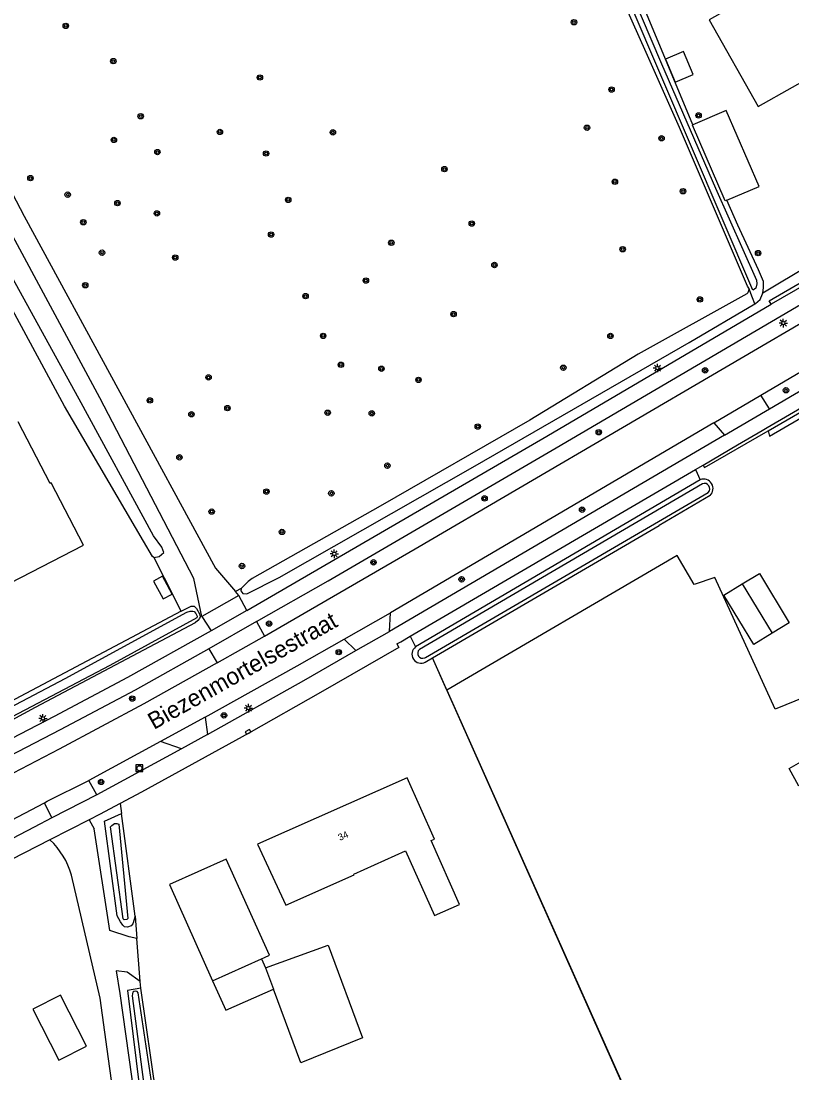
# Model space of a CAD drawing. Extents: x 140000 to 143000, y 403500 to 406000.
# Drawn here: x 141260.5 to 141374.4, y 404922.5 to 405078.1 of the extents above; entities that cross this region are included whole.
import ezdxf

# ---------------------------------------------------------------- set-up
doc = ezdxf.new("R2010")
doc.units = 0
for name, color, linetype in [('gg-afsc-erfafscheiding', 7, 'Continuous'), ('gg-afsc-hekwerk', 7, 'Continuous'), ('gg-anno-huisnummerreeks BGT', 7, 'Continuous'), ('gg-anno-openbare ruimte label', 7, 'Continuous'), ('gg-bbg-bijgebouw', 7, 'Continuous'), ('gg-bbg-hoofdgebouw', 7, 'Continuous'), ('gg-bbg-luifel en loopbrug', 7, 'Continuous'), ('gg-knt-bronhoudergrens', 7, 'Continuous'), ('gg-knt-onverhard', 7, 'Continuous'), ('gg-knt-verharding', 7, 'Continuous'), ('gg-knt-verharding nz', 7, 'Continuous'), ('gg-kntw-bovenkant insteek waterloop', 7, 'Continuous'), ('gg-kntw-waterlijn', 7, 'Continuous'), ('gt-grn-groengrens', 7, 'Continuous'), ('gt-symb-boom', 7, 'Continuous'), ('gt-symb-kolk', 7, 'Continuous'), ('gt-symb-lichtmast', 7, 'Continuous'), ('gt-symb-rioolschacht', 7, 'Continuous')]:
    doc.layers.add(name, color=color, linetype=linetype)

# ---------------------------------------------------------------- blocks, each defined once
blk = doc.blocks.new('gt0-BOOM')
at = {"layer": 'gt-symb-boom'}
for radius in [0.4, 0.2]:
    blk.add_circle((0, 0), radius, dxfattribs=at)
blk = doc.blocks.new('gt0-LMAST')
at = {"layer": 'gt-symb-lichtmast'}
for p, q in [((-0.18, 0.17), (-0.45, 0.44)), ((-0.01, 0.25), (-0.01, 0.62)), ((0.17, 0.17), (0.44, 0.44)), ((-0.26, 0), (-0.63, 0)), ((-0.18, -0.18), (-0.45, -0.45)), ((-0.01, -0.25), (-0.01, -0.63)), ((0.44, -0.45), (0.17, -0.18)), ((0.24, 0), (0.62, 0))]:
    blk.add_line(p, q, dxfattribs=at)
blk.add_circle((-0.01, 0), 0.25, dxfattribs=at)
blk = doc.blocks.new('gt0-KOLK')
at = {"layer": 'gt-symb-kolk'}
blk.add_lwpolyline([(0, 0), (0.38, 0), (0.38, 0.4), (-0.37, 0.4), (-0.37, 0), (0, 0)], dxfattribs=at)
blk = doc.blocks.new('gt0-RS')
at = {"layer": 'gt-symb-rioolschacht'}
blk.add_lwpolyline([(-0.5, -0.5), (0.5, -0.5), (0.5, 0.5), (-0.5, 0.5)], close=True, dxfattribs=at)
blk.add_circle((0, 0), 0.375, dxfattribs=at)

msp = doc.modelspace()

# ---------------------------------------------------------------- linework, layer by layer
at = {"layer": 'gg-afsc-erfafscheiding'}
for p, q in [((141359.81, 405062.7), (141351.69, 405082.21)), ((141370.13, 405037.85), (141377.14, 405042.04)), ((141360.19, 405011.74), (141360.88, 405010.21)), ((141284.16, 404990.75), (141283.13, 404992.77)), ((141318.01, 404987.06), (141318.81, 404985.49)), ((141323.44, 404979.1), (141321.31, 404983.86)), ((141275.16, 404962.32), (141275.33, 404960.83)), ((141277.37, 404945.67), (141277.63, 404942.35)), ((141278.2, 404935.01), (141278.12, 404935.98))]:
    msp.add_line(p, q, dxfattribs=at)
for points in [[(141368.05, 405038.53), (141367.87, 405038.83), (141357.81, 405062.32), (141352.91, 405073.42), (141336.71, 405109.61), (141329.5, 405126.45), (141319.52, 405151.12), (141309.01, 405179.37), (141308.88, 405179.91), (141308.96, 405180.37)], [(141370.13, 405037.85), (141370.21, 405038.59), (141370.21, 405039.55), (141369.51, 405041.24), (141366.45, 405047.85), (141364.82, 405051.55)], [(141368.97, 405036.22), (141369.05, 405036.27), (141369.76, 405036.87), (141370.11, 405037.69), (141370.13, 405037.85)], [(141370.92, 405017.46), (141371.12, 405016.65), (141393.25, 405029.52), (141393.49, 405029), (141395.35, 405029.93)]]:
    msp.add_lwpolyline(points, dxfattribs=at)
at = {"layer": 'gg-afsc-hekwerk'}
msp.add_line((141356.89, 404904.09), (141321.31, 404983.86), dxfattribs=at)
msp.add_lwpolyline([(141380.12, 404970.53), (141379.61, 404971.48), (141379.97, 404971.68), (141376.44, 404978.1), (141371.97, 404976.29), (141363.06, 404995.76), (141359.97, 404994.7)], dxfattribs=at)
at = {"layer": 'gg-bbg-bijgebouw'}
for p, q in [((141367.09, 404994.8), (141371.52, 404987.51)), ((141288.79, 404936.12), (141296.05, 404939.36)), ((141296.65, 404938.03), (141297.81, 404934.89))]:
    msp.add_line(p, q, dxfattribs=at)
for points in [[(141362.18, 405078.23), (141369.43, 405065.43), (141384.68, 405074), (141378.63, 405084.77), (141377.45, 405086.86), (141362.18, 405078.23)], [(141364.82, 405051.55), (141369.57, 405053.6), (141364.7, 405064.82), (141359.81, 405062.7)], [(141364.82, 405051.55), (141364.59, 405051.45), (141359.73, 405062.67), (141359.81, 405062.7)], [(141251.2, 405014.16), (141234.14, 405005.34), (141238.82, 404996.29), (141238.66, 404996.21), (141243.43, 404986.96), (141269.73, 405000.51), (141264.95, 405009.74), (141264.79, 405009.66), (141260.09, 405018.76)], [(141280.08, 404995.23), (141281.52, 404992.59), (141282.83, 404993.3), (141281.39, 404995.93), (141280.08, 404995.23)], [(141371.52, 404987.51), (141368.79, 404985.85), (141364.36, 404993.15), (141367.09, 404994.8)], [(141296.05, 404939.36), (141296.5, 404939.56), (141297.23, 404939.89), (141290.83, 404954.09), (141282.44, 404950.34), (141288.79, 404936.12)], [(141296.65, 404938.03), (141305.9, 404941.4), (141310.95, 404927.65), (141301.85, 404923.98), (141297.81, 404934.89)], [(141270.17, 404926.45), (141266.33, 404933.96), (141262.22, 404931.89), (141266.07, 404924.38), (141270.17, 404926.45)]]:
    msp.add_lwpolyline(points, dxfattribs=at)
at = {"layer": 'gg-bbg-hoofdgebouw'}
msp.add_lwpolyline([(141321.61, 404945.74), (141325.3, 404947.4), (141321.12, 404956.85), (141321.6, 404957.06), (141317.55, 404966.11), (141295.46, 404956.33), (141299.65, 404947.27), (141309.73, 404951.76), (141309.67, 404951.9), (141317.31, 404955.33), (141321.61, 404945.74)], dxfattribs=at)
at = {"layer": 'gg-bbg-luifel en loopbrug'}
msp.add_line((141296.05, 404939.36), (141296.65, 404938.03), dxfattribs=at)
for points in [[(141358.43, 405073.54), (141355.76, 405072.43), (141357.18, 405069.01), (141359.86, 405070.13), (141358.43, 405073.54)], [(141367.09, 404994.8), (141369.65, 404996.36), (141374.04, 404989.04), (141371.52, 404987.51)], [(141288.79, 404936.12), (141290.75, 404931.74), (141297.81, 404934.89)]]:
    msp.add_lwpolyline(points, dxfattribs=at)
at = {"layer": 'gg-knt-bronhoudergrens'}
for points in [[(141376.44, 404978.1), (141371.97, 404976.29), (141363.06, 404995.76), (141359.97, 404994.7), (141357.45, 404999), (141323.44, 404979.1)], [(141323.44, 404979.1), (141356.89, 404904.09), (141366.6, 404882.41), (141362.8, 404879.77), (141385.32, 404829.86), (141394.82, 404803.54), (141364.58, 404791.48)], [(141375.48, 404964.89), (141374.02, 404967.52), (141376.43, 404968.86)], [(141282.02, 404860.21), (141279.68, 404879.26), (141273.23, 404925.97), (141272.19, 404933.52), (141267.93, 404951.73)]]:
    msp.add_lwpolyline(points, dxfattribs=at)
at = {"layer": 'gg-knt-onverhard'}
for p, q in [((141292.67, 404993.09), (141292.17, 404993.69)), ((141292.67, 404993.09), (141287.22, 404989.98)), ((141270.56, 404959.9), (141271.3, 404958.56)), ((141278.12, 404935.98), (141277.63, 404942.35))]:
    msp.add_line(p, q, dxfattribs=at)
for points in [[(141122.85, 405291.3), (141137.11, 405268.23), (141159.04, 405231.77), (141184.89, 405186.59), (141202.73, 405154.6), (141217.48, 405128.66), (141247.55, 405074.8), (141260.95, 405049.17), (141289.25, 404997.15), (141292.17, 404993.69)], [(141287.22, 404989.98), (141286.01, 404995.59), (141272.12, 405022.33), (141258.61, 405047.53), (141244.92, 405073.37), (141216.34, 405124.56)], [(141277.63, 404942.35), (141276.47, 404942.6), (141273.64, 404943.53), (141271.3, 404958.56)], [(141278.12, 404935.98), (141276.18, 404937.38), (141274.56, 404937.56), (141275.08, 404934.21), (141279, 404906.51), (141282.24, 404906.98)]]:
    msp.add_lwpolyline(points, dxfattribs=at)
msp.add_arc((141257.38, 404948.86), 10.94, 15.1764, 47.5535, dxfattribs=at)
at = {"layer": 'gg-knt-verharding'}
for p, q in [((141370.8, 405017.95), (141395.73, 405032.53)), ((141371.1, 405020.69), (141369.82, 405022.74)), ((141364.49, 405016.82), (141371.1, 405020.69)), ((141362.88, 405018.65), (141315.08, 404990.55)), ((141362.88, 405018.65), (141364.49, 405016.82)), ((141364.49, 405016.82), (141314.95, 404987.78)), ((141360.19, 405011.74), (141361.3, 405012.39)), ((141318.01, 404987.06), (141360.19, 405011.74)), ((141293.85, 404990.86), (141292.67, 404993.09)), ((141293.85, 404990.86), (141288.58, 404987.87)), ((141314.95, 404987.78), (141315.08, 404990.55)), ((141287.22, 404989.98), (141288.58, 404987.87)), ((141295.28, 404989.25), (141288.27, 404985.19)), ((141295.28, 404989.25), (141296.46, 404987.07)), ((141309.99, 404984.95), (141314.95, 404987.78)), ((141309.99, 404984.95), (141308.23, 404986.64)), ((141288.27, 404985.19), (141289.47, 404983.11)), ((141287.72, 404975.09), (141288.06, 404972.55)), ((141288.06, 404972.55), (141284.21, 404970.43)), ((141281.12, 404971.5), (141270.52, 404965.72)), ((141284.21, 404970.43), (141271.68, 404963.59)), ((141284.21, 404970.43), (141281.12, 404971.5)), ((141271.68, 404963.59), (141270.52, 404965.72)), ((141271.68, 404963.59), (141265.06, 404960.19)), ((141258.17, 404959.35), (141263.94, 404962.44)), ((141265.06, 404960.19), (141263.94, 404962.44)), ((141265.06, 404960.19), (141262.44, 404958.85)), ((141270.56, 404959.9), (141264.76, 404956.93)), ((141262.44, 404958.85), (141254.23, 404954.6))]:
    msp.add_line(p, q, dxfattribs=at)
for points in [[(141461.62, 405088.67), (141453.88, 405084.32), (141427.19, 405068.7), (141409.9, 405058.61), (141390.62, 405047.29), (141371.38, 405036.17)], [(141369.82, 405022.74), (141393.43, 405036.62), (141435.66, 405061.01), (141435.97, 405060.43)], [(141371.1, 405020.69), (141394.73, 405034.55), (141433.05, 405056.89), (141436.53, 405059.36), (141435.97, 405060.43)], [(141371.38, 405036.17), (141371.08, 405036.68), (141377.76, 405040.58), (141377.95, 405040.69)], [(141295.28, 404989.25), (141305.9, 404995.25), (141339.6, 405014.92), (141378.79, 405037.93)], [(141293.85, 404990.86), (141338.19, 405016.66), (141371.38, 405036.17)], [(141296.46, 404987.07), (141318.73, 405000), (141380.05, 405035.88)], [(141370.92, 405017.46), (141379.94, 405022.68), (141394.72, 405031.41)], [(141361.3, 405012.39), (141366.41, 405015.38), (141370.06, 405017.51), (141370.8, 405017.95)], [(141361.3, 405012.39), (141361.5, 405012.02), (141370.92, 405017.46)], [(141288.58, 404987.87), (141276.21, 404980.97), (141265.38, 404975.18), (141251.48, 404968.02), (141220.71, 404952.45)], [(141316.04, 404985.92), (141316.34, 404985.39), (141304.75, 404978.75), (141294.15, 404972.74), (141278.29, 404963.98), (141275.16, 404962.32)], [(141287.72, 404975.09), (141301.29, 404982.69), (141308.23, 404986.64)], [(141316.04, 404985.92), (141316.62, 404986.25), (141318.01, 404987.06)], [(141288.27, 404985.19), (141277.34, 404979.1), (141266.3, 404973.23), (141252.4, 404966.02), (141219.34, 404949.39)], [(141288.06, 404972.55), (141302.27, 404980.53), (141309.99, 404984.95)], [(141289.47, 404983.11), (141278.65, 404977.06), (141266.14, 404970.38), (141253.62, 404963.87), (141220.31, 404947.13)], [(141275.16, 404962.32), (141272.07, 404960.68), (141270.56, 404959.9)], [(141264.76, 404956.93), (141249.64, 404949.2), (141233.17, 404940.85), (141209.74, 404929.14)]]:
    msp.add_lwpolyline(points, dxfattribs=at)
at = {"layer": 'gg-knt-verharding nz'}
for p, q in [((141362.88, 405018.65), (141369.82, 405022.74)), ((141308.23, 404986.64), (141315.08, 404990.55)), ((141289.47, 404983.11), (141296.46, 404987.07)), ((141287.72, 404975.09), (141281.12, 404971.5))]:
    msp.add_line(p, q, dxfattribs=at)
msp.add_lwpolyline([(141263.94, 404962.44), (141264.33, 404962.65), (141270.52, 404965.72)], dxfattribs=at)
at = {"layer": 'gg-kntw-bovenkant insteek waterloop'}
for p, q in [((141360.88, 405010.21), (141318.81, 404985.49)), ((141362.34, 405007.86), (141354.82, 405003.46)), ((141321.31, 404983.86), (141354.82, 405003.46)), ((141320.24, 404983.23), (141321.31, 404983.86)), ((141277.37, 404945.67), (141275.33, 404960.83)), ((141282.18, 404907.69), (141278.2, 404935.01))]:
    msp.add_line(p, q, dxfattribs=at)
for points in [[(141349.3, 405085.53), (141355.15, 405071.74), (141363.14, 405053.33), (141369.21, 405039.75), (141369.27, 405039.19), (141369.11, 405038.56), (141368.9, 405038.41), (141368.77, 405038.31), (141368.65, 405038.27)], [(141368.65, 405038.27), (141350.54, 405080.64)], [(141280.12, 404998.69), (141280.92, 404998.84), (141281.62, 404999.45), (141281.29, 405000.25), (141280.08, 405001.91), (141269.09, 405022.13), (141258.53, 405041.29)], [(141280.12, 404998.69), (141279.93, 404998.88), (141278.6, 405001.13), (141266.91, 405021.09), (141256.52, 405040.25)], [(141368.05, 405038.53), (141368.01, 405038.13), (141367.91, 405037.87), (141367.77, 405037.7), (141351.69, 405028.8), (141335.71, 405019.02), (141313.56, 405006.28), (141294.64, 404995.61), (141294.07, 404995.15), (141293.04, 404994.15)], [(141368.97, 405036.22), (141368.62, 405037.1), (141368.05, 405038.53)], [(141293.04, 404994.15), (141293, 404993.79), (141293.28, 404993.4), (141293.88, 404993.32), (141298.65, 404995.75), (141327.61, 405012.29), (141359.25, 405030.49), (141368.97, 405036.22)], [(141284.16, 404990.75), (141257.96, 404976.85), (141252.04, 404973.77), (141235.21, 404964.84), (141234.68, 404964.5), (141231.91, 404963.2)], [(141284.16, 404990.75), (141285.62, 404991.52), (141286.07, 404991.5), (141286.41, 404991.17), (141286.85, 404990.4), (141286.95, 404989.92), (141286.85, 404989.68), (141286.64, 404989.41), (141286.25, 404989.03), (141262.58, 404976.53), (141236.11, 404962.18), (141235.53, 404961.93), (141233.2, 404960.76)], [(141277.37, 404945.67), (141277.03, 404944.54), (141276.75, 404944.25), (141276.23, 404944.04), (141275.78, 404944.07), (141275.52, 404944.33), (141275.18, 404944.82), (141274.69, 404945.69), (141272.82, 404959.72), (141275.33, 404960.83)], [(141278.2, 404935.01), (141276.22, 404934.69), (141279.62, 404907.06), (141282.18, 404907.69)]]:
    msp.add_lwpolyline(points, dxfattribs=at)
for centre, radius, start, end in [((141361.37, 405008.89), 1.41, 313.521, 110.3005), ((141319.62, 404984.41), 1.34, 126.8353, 297.7847)]:
    msp.add_arc(centre, radius, start, end, dxfattribs=at)
at = {"layer": 'gg-kntw-waterlijn'}
msp.add_line((141361.21, 405009.62), (141319.37, 404985.09), dxfattribs=at)
for points in [[(141320.16, 404983.87), (141320.26, 404983.92), (141362.07, 405008.34)], [(141232.18, 404962.43), (141234.99, 404963.76), (141244.06, 404968.75), (141267.03, 404980.83), (141285, 404990.61), (141285.48, 404990.75), (141285.89, 404990.78), (141286.1, 404990.71), (141286.32, 404990.44), (141286.54, 404990.04), (141286.49, 404989.8), (141273.64, 404982.76), (141251.33, 404971.07), (141235.91, 404962.56), (141232.98, 404961.15)], [(141276.13, 404945.16), (141275.76, 404945.11), (141275.6, 404945.27), (141273.71, 404958.9), (141273.89, 404959.08), (141274.31, 404959.35), (141274.65, 404959.37), (141274.96, 404959.27), (141276.28, 404945.32), (141276.13, 404945.16)], [(141277.65, 404934.5), (141277.42, 404934.57), (141277.16, 404934.51), (141277.02, 404934.42), (141276.95, 404934.19), (141276.91, 404933.86), (141278.86, 404919.24), (141280.52, 404908.66), (141280.56, 404907.54), (141280.69, 404907.47), (141281.16, 404907.6), (141281.45, 404907.71), (141281.62, 404907.94), (141281.69, 404908.15), (141280.02, 404919.55), (141277.81, 404934.34), (141277.65, 404934.5)]]:
    msp.add_lwpolyline(points, dxfattribs=at)
for centre, radius, start, end in [((141361.51, 405008.89), 0.79, 315.6665, 112.3507), ((141319.85, 404984.54), 0.736, 131.178, 294.4769)]:
    msp.add_arc(centre, radius, start, end, dxfattribs=at)
at = {"layer": 'gt-grn-groengrens'}
for p, q in [((141280.12, 404998.69), (141283.13, 404992.77)), ((141293.04, 404994.15), (141292.17, 404993.69))]:
    msp.add_line(p, q, dxfattribs=at)

# ---------------------------------------------------------------- block references
at = {"layer": 'gt-symb-boom'}
for p in [(141267.11, 405077.34), (141342.22, 405077.88), (141274.13, 405072.12), (141295.8, 405069.7), (141347.78, 405067.92), (141278.18, 405063.98), (141360.64, 405064.09), (141344.15, 405062.27), (141274.21, 405060.47), (141289.89, 405061.65), (141306.59, 405061.59), (141355.16, 405060.71), (141280.65, 405058.67), (141296.71, 405058.46), (141323.08, 405056.15), (141261.88, 405054.82), (141348.27, 405054.28), (141267.39, 405052.37), (141358.34, 405052.88), (141274.74, 405051.12), (141299.98, 405051.6), (141280.58, 405049.6), (141269.7, 405048.3), (141327.12, 405048.1), (141297.45, 405046.47), (141315.22, 405045.25), (141272.46, 405043.79), (141283.28, 405043.07), (141349.42, 405044.31), (141369.43, 405043.73), (141330.47, 405041.97), (141269.99, 405038.98), (141311.46, 405039.67), (141302.54, 405037.37), (141360.83, 405036.87), (141324.42, 405034.7), (141305.15, 405031.49), (141347.61, 405031.48), (141307.77, 405027.21), (141313.77, 405026.63), (141340.65, 405026.78), (141361.61, 405026.39), (141288.21, 405025.35), (141319.24, 405024.98), (141373.56, 405023.44), (141279.54, 405021.94), (141285.68, 405019.89), (141291, 405020.8), (141305.82, 405020.12), (141312.34, 405020.03), (141328, 405018.08), (141345.89, 405017.24), (141283.9, 405013.53), (141314.64, 405012.29), (141296.77, 405008.47), (141306.36, 405008.2), (141329, 405007.44), (141343.43, 405005.79), (141288.67, 405005.5), (141299.06, 405002.49), (141312.59, 404997.99), (141293.15, 404997.45), (141325.62, 404995.48), (141297.16, 404988.92), (141307.46, 404984.71), (141276.93, 404977.85), (141290.49, 404975.36), (141272.32, 404965.52)]:
    msp.add_blockref('gt0-BOOM', p, dxfattribs=at)
at = {"layer": 'gt-symb-kolk', "rotation": 29.583719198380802}
msp.add_blockref('gt0-KOLK', (141294.15, 404972.74), dxfattribs=at)
at = {"layer": 'gt-symb-lichtmast'}
for p in [(141373.17, 405033.38), (141354.56, 405026.73), (141306.79, 404999.25), (141294.1, 404976.44), (141263.73, 404974.91)]:
    msp.add_blockref('gt0-LMAST', p, dxfattribs=at)
at = {"layer": 'gt-symb-rioolschacht'}
msp.add_blockref('gt0-RS', (141277.98, 404967.54), dxfattribs=at)

# ---------------------------------------------------------------- texts
at = {"layer": 'gg-anno-huisnummerreeks BGT'}
msp.add_text('34', height=1, rotation=23.9, dxfattribs=at).set_placement((141307.62, 404956.79))
at = {"layer": 'gg-anno-openbare ruimte label'}
msp.add_text('Biezenmortelsestraat', height=2.5, rotation=29.4, dxfattribs=at).set_placement((141280.14, 404973.19))

doc.saveas('drawing.dxf')
